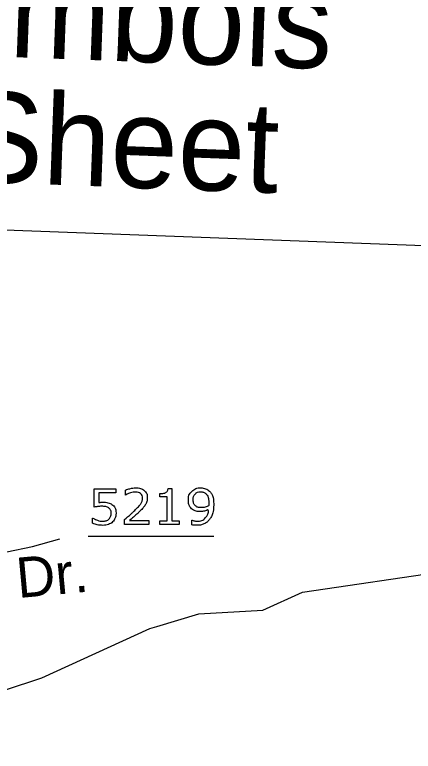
# Model space of a CAD drawing. Extents: x 2169602 to 2449496, y 721995 to 810662.
# Drawn here: x 2170378.5 to 2170428, y 724909.3 to 725000.8 of the extents above; entities that cross this region are included whole.
import ezdxf

# ---------------------------------------------------------------- set-up
doc = ezdxf.new("R2010")
doc.units = 0
doc.layers.add('Old_Level_1', color=7, linetype='Continuous')
doc.layers.add('Sheet Title CELL', color=7, linetype='Continuous')

msp = doc.modelspace()

# ---------------------------------------------------------------- linework, layer by layer
at = {"layer": 'Old_Level_1'}
for p, q in [((2170387.616, 724936.07), (2170403.223, 724936.07)), ((2170395.284, 724924.573), (2170396.17, 724924.838))]:
    msp.add_line(p, q, dxfattribs=at)
msp.add_lwpolyline([(2170008.611, 724987.872), (2170579.909, 724966.498), (2170563.125, 724517.904), (2169991.828, 724539.278)], close=True, dxfattribs=at)
for points in [[(2170396.17, 724924.838), (2170401.39, 724926.396), (2170409.328, 724926.857), (2170414.245, 724929.096), (2170432.261, 724931.769), (2170435.609, 724932.791), (2170440.556, 724935.575), (2170443.289, 724939.104), (2170445.068, 724942.732), (2170450.609, 724944.724), (2170453.338, 724949.112), (2170455.526, 724950.081), (2170461.657, 724950.5), (2170468.976, 724951.989), (2170474.112, 724951.961), (2170480.862, 724950.81)], [(2170388.369, 724939.656), (2170388.369, 724941.952), (2170391.049, 724941.952), (2170391.049, 724941.428), (2170388.943, 724941.428), (2170388.943, 724940.244)], [(2170397.564, 724941.966), (2170398.028, 724941.966), (2170398.028, 724937.95), (2170398.937, 724937.95), (2170398.937, 724937.496)], [(2170392.273, 724941.141), (2170392.243, 724941.141), (2170392.243, 724941.768)], [(2170398.937, 724937.496), (2170396.525, 724937.496), (2170396.525, 724937.95), (2170397.453, 724937.95), (2170397.453, 724940.937), (2170396.525, 724940.937), (2170396.525, 724941.344)], [(2170388.176, 724937.661), (2170388.176, 724938.292), (2170388.218, 724938.292)], [(2170395.153, 724937.496), (2170392.134, 724937.496), (2170392.134, 724938.126)], [(2170392.754, 724938.012), (2170395.153, 724938.012), (2170395.153, 724937.496)], [(2170400.502, 724937.478), (2170400.502, 724938.052), (2170400.532, 724938.052)], [(2170350.96, 724936.262), (2170353.43, 724934.716), (2170355.616, 724933.749), (2170356.485, 724933.413), (2170357.852, 724933.19), (2170360.088, 724933.088), (2170364.408, 724933.037), (2170371.249, 724933.444), (2170377.5, 724934.105), (2170380.684, 724934.771), (2170384.107, 724935.733)], [(2170294.209, 724914.01), (2170303.331, 724913.435), (2170314.028, 724912.124), (2170327.668, 724913.015), (2170358.374, 724911.996), (2170363.506, 724912.438), (2170381.877, 724918.454), (2170395.284, 724924.573)]]:
    msp.add_lwpolyline(points, dxfattribs=at)
for points in [[(2170392.243, 724941.768), (2170392.456, 724941.873), (2170392.811, 724941.96), (2170393.166, 724942.046), (2170393.499, 724942.046), (2170394.185, 724942.046), (2170394.575, 724941.716), (2170394.964, 724941.385), (2170394.964, 724940.82), (2170394.964, 724940.566), (2170394.9, 724940.346), (2170394.835, 724940.127), (2170394.71, 724939.929), (2170394.593, 724939.744), (2170394.436, 724939.564), (2170394.278, 724939.385), (2170394.054, 724939.167), (2170393.733, 724938.853), (2170393.392, 724938.558), (2170393.051, 724938.264), (2170392.754, 724938.012)], [(2170396.525, 724941.344), (2170396.714, 724941.344), (2170396.929, 724941.376), (2170397.145, 724941.407), (2170397.256, 724941.467), (2170397.393, 724941.542), (2170397.473, 724941.657), (2170397.552, 724941.772), (2170397.564, 724941.966)], [(2170400.532, 724938.052), (2170400.619, 724938.007), (2170400.777, 724937.966), (2170400.936, 724937.925), (2170401.13, 724937.925), (2170401.79, 724937.925), (2170402.166, 724938.321), (2170402.541, 724938.718), (2170402.601, 724939.415), (2170402.323, 724939.247), (2170402.078, 724939.176), (2170401.833, 724939.104), (2170401.543, 724939.104), (2170401.268, 724939.104), (2170401.045, 724939.158), (2170400.822, 724939.211), (2170400.598, 724939.367), (2170400.335, 724939.55), (2170400.202, 724939.832), (2170400.069, 724940.113), (2170400.069, 724940.506), (2170400.069, 724941.189), (2170400.518, 724941.618), (2170400.967, 724942.046), (2170401.613, 724942.046), (2170401.936, 724942.046), (2170402.212, 724941.946), (2170402.487, 724941.846), (2170402.693, 724941.645), (2170402.948, 724941.396), (2170403.085, 724941.005), (2170403.223, 724940.614), (2170403.223, 724939.994)], [(2170392.134, 724938.126), (2170392.449, 724938.395), (2170392.766, 724938.664), (2170393.082, 724938.934), (2170393.355, 724939.2), (2170393.931, 724939.756), (2170394.144, 724940.084), (2170394.357, 724940.411), (2170394.357, 724940.791), (2170394.357, 724941.138), (2170394.127, 724941.334), (2170393.897, 724941.53), (2170393.486, 724941.53), (2170393.213, 724941.53), (2170392.895, 724941.434), (2170392.577, 724941.338), (2170392.273, 724941.141)], [(2170402.616, 724940.125), (2170402.616, 724940.589), (2170402.52, 724940.87), (2170402.424, 724941.152), (2170402.257, 724941.308), (2170402.117, 724941.442), (2170401.955, 724941.501), (2170401.794, 724941.559), (2170401.606, 724941.559), (2170401.176, 724941.559), (2170400.926, 724941.29), (2170400.677, 724941.02), (2170400.677, 724940.532), (2170400.677, 724940.248), (2170400.757, 724940.068), (2170400.838, 724939.889), (2170401.029, 724939.754), (2170401.164, 724939.661), (2170401.325, 724939.63), (2170401.486, 724939.598), (2170401.683, 724939.598), (2170401.917, 724939.598), (2170402.156, 724939.661), (2170402.395, 724939.724), (2170402.604, 724939.844), (2170402.607, 724939.907), (2170402.611, 724939.968), (2170402.616, 724940.029), (2170402.616, 724940.125)], [(2170388.943, 724940.244), (2170389.072, 724940.256), (2170389.207, 724940.262), (2170389.342, 724940.268), (2170389.44, 724940.268), (2170389.803, 724940.268), (2170390.075, 724940.206), (2170390.348, 724940.145), (2170390.575, 724939.989), (2170390.815, 724939.824), (2170390.947, 724939.564), (2170391.079, 724939.303), (2170391.079, 724938.911)], [(2170388.218, 724938.292), (2170388.463, 724938.137), (2170388.792, 724938.027), (2170389.121, 724937.918), (2170389.439, 724937.918), (2170389.651, 724937.918), (2170389.85, 724937.978), (2170390.049, 724938.038), (2170390.205, 724938.188), (2170390.336, 724938.317), (2170390.404, 724938.497), (2170390.471, 724938.677), (2170390.471, 724938.914), (2170390.471, 724939.145), (2170390.392, 724939.304), (2170390.313, 724939.463), (2170390.172, 724939.559), (2170390.016, 724939.673), (2170389.794, 724939.719), (2170389.571, 724939.766), (2170389.296, 724939.766), (2170389.033, 724939.766), (2170388.789, 724939.729), (2170388.545, 724939.693), (2170388.369, 724939.656)], [(2170403.223, 724939.994), (2170403.223, 724939.41), (2170403.09, 724938.933), (2170402.957, 724938.457), (2170402.687, 724938.122), (2170402.415, 724937.78), (2170402.005, 724937.594), (2170401.595, 724937.408), (2170401.041, 724937.408), (2170400.885, 724937.408), (2170400.748, 724937.425), (2170400.61, 724937.442), (2170400.502, 724937.478)], [(2170391.079, 724938.911), (2170391.079, 724938.599), (2170390.965, 724938.315), (2170390.851, 724938.03), (2170390.654, 724937.835), (2170390.438, 724937.626), (2170390.14, 724937.513), (2170389.843, 724937.401), (2170389.451, 724937.401), (2170389.085, 724937.401), (2170388.747, 724937.477), (2170388.409, 724937.554), (2170388.176, 724937.661)]]:
    msp.add_open_spline(points, degree=3, dxfattribs=at)

# ---------------------------------------------------------------- texts
msp.add_text('Dr.', height=5, rotation=5.23766, dxfattribs=at).set_placement((2170378.92, 724928.365))
at = {"layer": 'Sheet Title CELL'}
for s, p in [('See Sheet 1-B For Conventional Symbols', (2170139.536, 725004.471)), ('See Sheet 1-C For Survey Control Sheet', (2170138.72, 724988.852))]:
    msp.add_text(s, height=11.25, rotation=357.85741, dxfattribs=at).set_placement(p)

doc.saveas('drawing.dxf')
